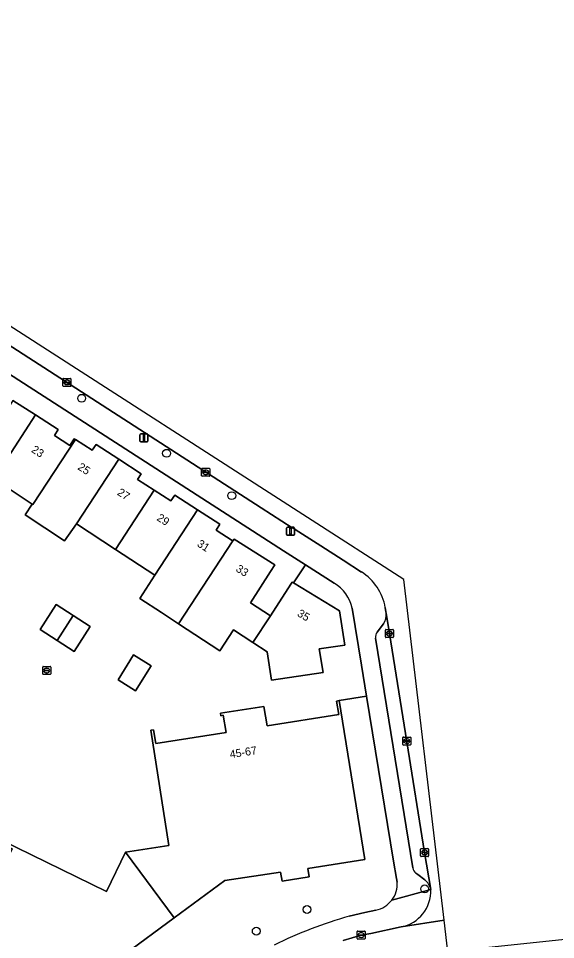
# Model space of a CAD drawing. Extents: x 159817 to 160765, y 380688 to 381638.
# Drawn here: x 160372.5 to 160439.6, y 381517.9 to 381633 of the extents above; entities that cross this region are included whole.
import ezdxf

# ---------------------------------------------------------------- set-up
doc = ezdxf.new("R2010")
doc.units = 0
for name, color, linetype in [('IMGEO_Boom', 7, 'Continuous'), ('IMGEO_Erf', 7, 'Continuous'), ('IMGEO_Groenvoorziening', 7, 'Continuous'), ('IMGEO_Kolk', 7, 'Continuous'), ('IMGEO_Lichtmast', 7, 'Continuous'), ('IMGEO_Muur', 7, 'Continuous'), ('IMGEO_Pand', 7, 'Continuous'), ('IMGEO_Pand_nummerreeks', 7, 'Continuous'), ('IMGEO_Parkeervlak_open', 7, 'Continuous'), ('IMGEO_Rijbaan_lokaal_gesloten', 7, 'Continuous'), ('IMGEO_Rijbaan_lokaal_open', 7, 'Continuous'), ('IMGEO_Voetpad_open', 7, 'Continuous')]:
    doc.layers.add(name, color=color, linetype=linetype)

msp = doc.modelspace()

# ---------------------------------------------------------------- linework, layer by layer
at = {"layer": 'IMGEO_Boom'}
for centre in [(160380.43, 381585.53), (160391.03, 381578.66), (160399.17, 381573.37), (160423.25, 381524.24), (160408.57, 381521.67), (160402.23, 381518.96)]:
    msp.add_circle(centre, 0.489, dxfattribs=at)
at = {"layer": 'IMGEO_Erf'}
for points in [[(160371.85, 381585.27), (160374.67, 381583.46), (160377.5, 381581.64), (160377.04, 381580.89), (160378.95, 381579.64), (160379.5, 381580.47), (160379.64, 381580.38), (160381.74, 381579.04), (160382.23, 381579.77), (160385.05, 381577.94), (160387.87, 381576.11), (160387.39, 381575.37), (160389.47, 381574.04), (160391.55, 381572.7), (160392.06, 381573.43), (160394.88, 381571.61), (160397.7, 381569.79), (160397.22, 381569.04), (160399.2, 381567.77), (160399.32, 381567.7), (160399.48, 381567.94), (160404.53, 381564.71), (160404.02, 381563.91), (160401.49, 381559.98), (160404, 381558.36), (160406.54, 381562.3), (160406.71, 381562.55), (160406.86, 381562.46), (160408.36, 381564.73), (160405.63, 381566.49), (160328, 381616.52)], [(160411.96, 381562.42), (160408.36, 381564.73), (160406.86, 381562.46), (160412.62, 381558.99), (160413.29, 381554.7), (160410.1, 381554.25), (160410.57, 381551.27), (160404.14, 381550.3), (160403.61, 381553.84), (160401.81, 381555.02), (160399.39, 381556.6), (160397.67, 381553.97), (160392.51, 381557.35), (160390.39, 381558.75), (160387.67, 381560.53), (160389.55, 381563.42), (160384.66, 381566.64), (160379.77, 381569.85), (160378.3, 381567.72), (160373.36, 381570.96), (160374.25, 381572.3), (160369.45, 381575.46)], [(160398.1, 381545.93), (160397.82, 381545.86), (160397.78, 381546.18), (160403.18, 381547.03), (160403.6, 381544.62), (160412.54, 381546.03), (160412.25, 381547.71), (160412.59, 381547.77), (160415.98, 381548.33), (160415.35, 381552.19), (160414.19, 381559.29)], [(160363.38, 381517.7), (160365.79, 381522.6), (160368.02, 381521.55), (160371.75, 381529.26), (160370.26, 381530.02), (160370.43, 381530.33), (160383.52, 381523.91), (160385.92, 381528.83), (160391.32, 381529.67), (160389.07, 381544.05), (160389.4, 381544.11), (160389.69, 381542.4), (160398.48, 381543.78), (160398.1, 381545.93)]]:
    msp.add_lwpolyline(points, dxfattribs=at)
for points in [[(160377.36, 381555.29), (160375.24, 381556.66), (160377.23, 381559.78), (160379.37, 381558.39), (160381.5, 381557.01), (160379.49, 381553.91)], [(160384.97, 381550.35), (160386.92, 381553.5), (160389.12, 381552.12), (160387.15, 381548.98)]]:
    msp.add_lwpolyline(points, close=True, dxfattribs=at)
msp.add_arc((160409.64, 381558.41), 4.63, 10.9422, 60.0536, dxfattribs=at)
at = {"layer": 'IMGEO_Groenvoorziening'}
for points in [[(160419.82, 381525.09), (160419.73, 381525.54), (160419.35, 381527.69), (160415.98, 381548.33), (160412.59, 381547.77), (160415.77, 381527.91), (160408.67, 381526.81), (160408.84, 381525.73), (160405.46, 381525.21), (160405.25, 381526.33), (160398.31, 381525.31), (160391.99, 381520.63), (160385.79, 381516.03), (160382.63, 381509.56), (160383.64, 381509.1), (160382.16, 381506.05), (160381.15, 381506.52), (160377.99, 381500.07), (160359.93, 381508.94), (160359.23, 381507.51), (160374.5, 381500), (160376.52, 381499.01), (160379.31, 381497.67)], [(160413.85, 381520.83), (160415.79, 381521.3), (160417.17, 381521.59)]]:
    msp.add_lwpolyline(points, dxfattribs=at)
for centre, radius, start, end in [((160416.49, 381524.85), 3.34, 322.9791, 4.1233), ((160416.49, 381524.85), 3.33, 281.7883, 322.9892), ((160427, 381472.78), 49.81, 105.3111, 116.8852)]:
    msp.add_arc(centre, radius, start, end, dxfattribs=at)
at = {"layer": 'IMGEO_Kolk'}
for p, q in [((160378.09, 381587.09), (160378.09, 381587.94)), ((160378.16, 381588.01), (160379.02, 381588.01)), ((160378.58, 381587.79), (160378.6, 381587.79)), ((160379.09, 381587.94), (160379.09, 381587.09)), ((160379.02, 381587.01), (160378.16, 381587.01)), ((160378.35, 381587.51), (160378.35, 381587.52)), ((160378.39, 381587.56), (160378.79, 381587.56)), ((160378.79, 381587.47), (160378.39, 381587.47)), ((160378.6, 381587.23), (160378.58, 381587.23)), ((160378.83, 381587.52), (160378.83, 381587.51)), ((160395.41, 381575.85), (160395.41, 381576.71)), ((160395.49, 381576.78), (160396.34, 381576.78)), ((160395.67, 381576.27), (160395.67, 381576.29)), ((160395.72, 381576.32), (160396.11, 381576.32)), ((160395.9, 381576.56), (160395.93, 381576.56)), ((160396.16, 381576.29), (160396.16, 381576.27)), ((160396.42, 381576.71), (160396.42, 381575.85)), ((160396.34, 381575.78), (160395.49, 381575.78)), ((160396.11, 381576.24), (160395.71, 381576.24)), ((160395.92, 381576), (160395.9, 381576)), ((160418.35, 381555.71), (160418.35, 381556.57)), ((160418.42, 381556.64), (160419.28, 381556.64)), ((160419.28, 381555.64), (160418.42, 381555.64)), ((160418.61, 381556.13), (160418.61, 381556.15)), ((160418.65, 381556.18), (160419.05, 381556.18)), ((160419.05, 381556.1), (160418.65, 381556.1)), ((160418.86, 381555.86), (160418.83, 381555.86)), ((160418.84, 381556.42), (160418.86, 381556.42)), ((160419.09, 381556.15), (160419.09, 381556.13)), ((160419.35, 381556.57), (160419.35, 381555.71)), ((160375.56, 381551.1), (160375.56, 381551.95)), ((160375.64, 381552.02), (160376.49, 381552.02)), ((160376.49, 381551.02), (160375.64, 381551.02)), ((160375.82, 381551.52), (160375.82, 381551.53)), ((160376.26, 381551.48), (160375.86, 381551.48)), ((160375.87, 381551.57), (160376.26, 381551.57)), ((160376.05, 381551.8), (160376.08, 381551.8)), ((160376.07, 381551.24), (160376.05, 381551.24)), ((160376.31, 381551.53), (160376.31, 381551.52)), ((160376.56, 381551.95), (160376.56, 381551.1)), ((160420.52, 381542.29), (160420.52, 381543.14)), ((160420.59, 381543.21), (160421.45, 381543.21)), ((160421.01, 381542.99), (160421.03, 381542.99)), ((160421.52, 381543.14), (160421.52, 381542.29)), ((160421.45, 381542.21), (160420.59, 381542.21)), ((160420.78, 381542.71), (160420.78, 381542.72)), ((160420.82, 381542.76), (160421.22, 381542.76)), ((160421.22, 381542.67), (160420.82, 381542.67)), ((160421.03, 381542.43), (160421.01, 381542.43)), ((160421.26, 381542.72), (160421.26, 381542.71)), ((160422.75, 381528.36), (160422.75, 381529.21)), ((160422.82, 381529.29), (160423.68, 381529.29)), ((160423.75, 381529.21), (160423.75, 381528.36)), ((160423.68, 381528.29), (160422.82, 381528.29)), ((160423.01, 381528.78), (160423.01, 381528.79)), ((160423.05, 381528.83), (160423.45, 381528.83)), ((160423.45, 381528.74), (160423.05, 381528.74)), ((160423.26, 381528.51), (160423.23, 381528.51)), ((160423.24, 381529.07), (160423.26, 381529.07)), ((160423.49, 381528.79), (160423.49, 381528.78)), ((160414.83, 381518.04), (160414.83, 381518.9)), ((160414.9, 381518.97), (160415.75, 381518.97)), ((160415.83, 381518.9), (160415.83, 381518.04)), ((160415.75, 381517.97), (160414.9, 381517.97)), ((160415.09, 381518.46), (160415.09, 381518.48)), ((160415.13, 381518.51), (160415.53, 381518.51)), ((160415.52, 381518.43), (160415.13, 381518.43)), ((160415.34, 381518.19), (160415.31, 381518.19)), ((160415.32, 381518.75), (160415.34, 381518.75)), ((160415.57, 381518.48), (160415.57, 381518.46))]:
    msp.add_line(p, q, dxfattribs=at)
for points in [[(160378.09, 381587.09), (160378.09, 381587.94)], [(160378.16, 381588.01), (160379.02, 381588.01)], [(160379.09, 381587.94), (160379.09, 381587.09)], [(160379.02, 381587.01), (160378.16, 381587.01)], [(160395.41, 381575.85), (160395.41, 381576.71)], [(160395.49, 381576.78), (160396.34, 381576.78)], [(160396.42, 381576.71), (160396.42, 381575.85)], [(160396.34, 381575.78), (160395.49, 381575.78)], [(160418.35, 381555.71), (160418.35, 381556.57)], [(160418.42, 381556.64), (160419.28, 381556.64)], [(160419.28, 381555.64), (160418.42, 381555.64)], [(160419.35, 381556.57), (160419.35, 381555.71)], [(160375.56, 381551.1), (160375.56, 381551.95)], [(160375.64, 381552.02), (160376.49, 381552.02)], [(160376.49, 381551.02), (160375.64, 381551.02)], [(160376.56, 381551.95), (160376.56, 381551.1)], [(160420.52, 381542.29), (160420.52, 381543.14)], [(160420.59, 381543.21), (160421.45, 381543.21)], [(160421.52, 381543.14), (160421.52, 381542.29)], [(160421.45, 381542.21), (160420.59, 381542.21)], [(160422.75, 381528.36), (160422.75, 381529.21)], [(160422.82, 381529.29), (160423.68, 381529.29)], [(160423.75, 381529.21), (160423.75, 381528.36)], [(160423.68, 381528.29), (160422.82, 381528.29)], [(160414.83, 381518.04), (160414.83, 381518.9)], [(160414.9, 381518.97), (160415.75, 381518.97)], [(160415.83, 381518.9), (160415.83, 381518.04)], [(160415.75, 381517.97), (160414.9, 381517.97)]]:
    msp.add_lwpolyline(points, dxfattribs=at)
for centre, radius, start, end in [((160378.17, 381587.94), 0.0765, 91.552, 178.448), ((160378.17, 381587.94), 0.0765, 91.552, 178.448), ((160379.01, 381587.94), 0.0765, 1.552, 88.448), ((160379.01, 381587.94), 0.0765, 1.552, 88.448), ((160378.17, 381587.09), 0.0765, 181.552, 268.448), ((160378.17, 381587.09), 0.0765, 181.552, 268.448), ((160378.39, 381587.52), 0.0403, 85.8775, 175.7526), ((160378.39, 381587.51), 0.0366, 178.938, 274.7102), ((160378.79, 381587.52), 0.0386, 1.7309, 96.639), ((160378.79, 381587.51), 0.043, 264.8664, 352.4533), ((160379.01, 381587.09), 0.0765, 271.552, 358.448), ((160379.01, 381587.09), 0.0765, 271.552, 358.448), ((160395.49, 381576.7), 0.0765, 91.552, 178.448), ((160395.49, 381576.7), 0.0765, 91.552, 178.448), ((160395.71, 381576.28), 0.0403, 85.8775, 175.7526), ((160396.12, 381576.28), 0.0386, 1.7309, 96.639), ((160396.34, 381576.7), 0.0765, 1.552, 88.448), ((160396.34, 381576.7), 0.0765, 1.552, 88.448), ((160395.49, 381575.86), 0.0765, 181.552, 268.448), ((160395.49, 381575.86), 0.0765, 181.552, 268.448), ((160395.71, 381576.27), 0.0366, 178.938, 274.7102), ((160396.11, 381576.28), 0.043, 264.8664, 352.4533), ((160396.34, 381575.86), 0.0765, 271.552, 358.448), ((160396.34, 381575.86), 0.0765, 271.552, 358.448), ((160418.43, 381556.57), 0.0765, 91.552, 178.448), ((160418.43, 381556.57), 0.0765, 91.552, 178.448), ((160418.43, 381555.72), 0.0765, 181.552, 268.448), ((160418.43, 381555.72), 0.0765, 181.552, 268.448), ((160418.65, 381556.14), 0.0403, 85.8775, 175.7526), ((160418.64, 381556.13), 0.0366, 178.938, 274.7102), ((160419.05, 381556.15), 0.0386, 1.7309, 96.639), ((160419.05, 381556.14), 0.043, 264.8664, 352.4533), ((160419.27, 381556.57), 0.0765, 1.552, 88.448), ((160419.27, 381556.57), 0.0765, 1.552, 88.448), ((160419.27, 381555.72), 0.0765, 271.552, 358.448), ((160419.27, 381555.72), 0.0765, 271.552, 358.448), ((160375.64, 381551.95), 0.0765, 91.552, 178.448), ((160375.64, 381551.95), 0.0765, 91.552, 178.448), ((160375.64, 381551.1), 0.0765, 181.552, 268.448), ((160375.64, 381551.1), 0.0765, 181.552, 268.448), ((160375.86, 381551.53), 0.0403, 85.8775, 175.7526), ((160375.86, 381551.52), 0.0366, 178.938, 274.7102), ((160376.27, 381551.53), 0.0386, 1.7309, 96.639), ((160376.26, 381551.52), 0.043, 264.8664, 352.4533), ((160376.49, 381551.95), 0.0765, 1.552, 88.448), ((160376.49, 381551.95), 0.0765, 1.552, 88.448), ((160376.49, 381551.1), 0.0765, 271.552, 358.448), ((160376.49, 381551.1), 0.0765, 271.552, 358.448), ((160420.6, 381543.14), 0.0765, 91.552, 178.448), ((160420.6, 381543.14), 0.0765, 91.552, 178.448), ((160421.44, 381543.14), 0.0765, 1.552, 88.448), ((160421.44, 381543.14), 0.0765, 1.552, 88.448), ((160420.6, 381542.29), 0.0765, 181.552, 268.448), ((160420.6, 381542.29), 0.0765, 181.552, 268.448), ((160420.82, 381542.72), 0.0403, 85.8775, 175.7526), ((160420.82, 381542.71), 0.0366, 178.938, 274.7102), ((160421.22, 381542.72), 0.0386, 1.7309, 96.639), ((160421.22, 381542.71), 0.043, 264.8664, 352.4533), ((160421.44, 381542.29), 0.0765, 271.552, 358.448), ((160421.44, 381542.29), 0.0765, 271.552, 358.448), ((160422.83, 381529.21), 0.0765, 91.552, 178.448), ((160422.83, 381529.21), 0.0765, 91.552, 178.448), ((160423.67, 381529.21), 0.0765, 1.552, 88.448), ((160423.67, 381529.21), 0.0765, 1.552, 88.448), ((160422.83, 381528.36), 0.0765, 181.552, 268.448), ((160422.83, 381528.36), 0.0765, 181.552, 268.448), ((160423.05, 381528.79), 0.0403, 85.8775, 175.7526), ((160423.04, 381528.78), 0.0366, 178.938, 274.7102), ((160423.45, 381528.79), 0.0386, 1.7309, 96.639), ((160423.45, 381528.79), 0.043, 264.8664, 352.4533), ((160423.67, 381528.36), 0.0765, 271.552, 358.448), ((160423.67, 381528.36), 0.0765, 271.552, 358.448), ((160414.9, 381518.9), 0.0765, 91.552, 178.448), ((160414.9, 381518.9), 0.0765, 91.552, 178.448), ((160415.75, 381518.9), 0.0765, 1.552, 88.448), ((160415.75, 381518.9), 0.0765, 1.552, 88.448), ((160414.9, 381518.05), 0.0765, 181.552, 268.448), ((160414.9, 381518.05), 0.0765, 181.552, 268.448), ((160415.13, 381518.47), 0.0403, 85.8775, 175.7526), ((160415.12, 381518.46), 0.0366, 178.938, 274.7102), ((160415.53, 381518.47), 0.043, 264.8664, 352.4533), ((160415.53, 381518.48), 0.0386, 1.7309, 96.639), ((160415.75, 381518.05), 0.0765, 271.552, 358.448), ((160415.75, 381518.05), 0.0765, 271.552, 358.448)]:
    msp.add_arc(centre, radius, start, end, dxfattribs=at)
for centre, major_axis, ratio, start_param, end_param in [((160378.58, 381587.51), (-0.387, 0.002), 0.722429, 4.712389, 7.853982), ((160378.6, 381587.51), (-0.39, 0.002), 0.717154, 1.570796, 4.712389), ((160395.9, 381576.28), (-0.387, 0.002), 0.722429, 4.712389, 7.853982), ((160395.93, 381576.28), (-0.39, 0.002), 0.717154, 1.570796, 4.712389), ((160418.84, 381556.14), (-0.387, 0.002), 0.722429, 4.712389, 7.853982), ((160418.86, 381556.14), (-0.39, 0.002), 0.717154, 1.570796, 4.712389), ((160376.05, 381551.52), (-0.387, 0.002), 0.722429, 4.712389, 7.853982), ((160376.07, 381551.52), (-0.39, 0.002), 0.717154, 1.570796, 4.712389), ((160421.01, 381542.71), (-0.387, 0.002), 0.722429, 4.712389, 7.853982), ((160421.03, 381542.71), (-0.39, 0.002), 0.717154, 1.570796, 4.712389), ((160423.24, 381528.79), (-0.387, 0.002), 0.722429, 4.712389, 7.853982), ((160423.26, 381528.79), (-0.39, 0.002), 0.717154, 1.570796, 4.712389), ((160415.31, 381518.47), (-0.387, 0.002), 0.722429, 4.712389, 7.853982), ((160415.34, 381518.47), (-0.39, 0.002), 0.717154, 1.570796, 4.712389)]:
    msp.add_ellipse(centre, major_axis=major_axis, ratio=ratio, start_param=start_param, end_param=end_param, dxfattribs=at)
at = {"layer": 'IMGEO_Lichtmast'}
for p, q in [((160387.71, 381580.18), (160387.71, 381580.98)), ((160387.71, 381580.98), (160387.71, 381580.18)), ((160387.81, 381581.08), (160388.6, 381581.08)), ((160388.6, 381581.08), (160387.81, 381581.08)), ((160388.7, 381580.98), (160388.7, 381580.18)), ((160388.7, 381580.18), (160388.7, 381580.98)), ((160388.6, 381580.08), (160387.81, 381580.08)), ((160387.81, 381580.08), (160388.6, 381580.08)), ((160406.12, 381569.42), (160406.91, 381569.42)), ((160406.91, 381569.42), (160406.12, 381569.42)), ((160406.02, 381568.52), (160406.02, 381569.32)), ((160406.02, 381569.32), (160406.02, 381568.52)), ((160406.91, 381568.42), (160406.12, 381568.42)), ((160406.12, 381568.42), (160406.91, 381568.42)), ((160407.01, 381569.32), (160407.01, 381568.52)), ((160407.01, 381568.52), (160407.01, 381569.32))]:
    msp.add_line(p, q, dxfattribs=at)
for points in [[(160388.13, 381580.96), (160388.28, 381580.96), (160388.28, 381580.21), (160388.13, 381580.21), (160388.13, 381580.96)], [(160406.44, 381569.29), (160406.59, 381569.29), (160406.59, 381568.54), (160406.44, 381568.54), (160406.44, 381569.29)]]:
    msp.add_lwpolyline(points, dxfattribs=at)
for centre, start, end in [((160387.81, 381580.98), 90, 180), ((160387.81, 381580.98), 90, 180), ((160388.6, 381580.98), 0, 90), ((160388.6, 381580.98), 360, 90), ((160387.81, 381580.18), 180, 270), ((160387.81, 381580.18), 180, 270), ((160388.6, 381580.18), 270, 0), ((160388.6, 381580.18), 270, 0), ((160406.12, 381569.32), 90, 180), ((160406.12, 381569.32), 90, 180), ((160406.91, 381569.32), 0, 90), ((160406.91, 381569.32), 360, 90), ((160406.12, 381568.52), 180, 270), ((160406.12, 381568.52), 180, 270), ((160406.91, 381568.52), 270, 0), ((160406.91, 381568.52), 270, 0)]:
    msp.add_arc(centre, 0.1, start, end, dxfattribs=at)
at = {"layer": 'IMGEO_Muur'}
msp.add_lwpolyline([(160384.97, 381550.35), (160387.15, 381548.98)], dxfattribs=at)
at = {"layer": 'IMGEO_Pand'}
for points in [[(160374.67, 381583.46), (160371.85, 381585.27), (160371.37, 381584.52), (160369.3, 381585.86), (160364.56, 381578.68), (160369.45, 381575.46)], [(160374.67, 381583.46), (160369.45, 381575.46), (160374.25, 381572.3), (160374.34, 381572.24), (160379.64, 381580.38), (160379.5, 381580.47), (160378.95, 381579.64), (160377.04, 381580.89), (160377.5, 381581.64)], [(160385.05, 381577.94), (160382.23, 381579.77), (160381.74, 381579.04), (160379.64, 381580.38), (160374.34, 381572.24), (160374.25, 381572.3), (160373.36, 381570.96), (160378.3, 381567.72), (160379.77, 381569.85)], [(160385.05, 381577.94), (160379.77, 381569.85), (160384.66, 381566.64), (160389.47, 381574.04), (160387.39, 381575.37), (160387.87, 381576.11)], [(160394.88, 381571.61), (160392.06, 381573.43), (160391.55, 381572.7), (160389.47, 381574.04), (160384.66, 381566.64), (160389.55, 381563.42)], [(160399.32, 381567.7), (160399.2, 381567.77), (160397.22, 381569.04), (160397.7, 381569.79), (160394.88, 381571.61), (160389.55, 381563.42), (160387.67, 381560.53), (160390.39, 381558.75), (160392.51, 381557.35)], [(160401.49, 381559.98), (160404.02, 381563.91), (160404.53, 381564.71), (160399.48, 381567.94), (160399.32, 381567.7), (160392.51, 381557.35), (160397.67, 381553.97), (160399.39, 381556.6), (160401.81, 381555.02), (160404, 381558.36)], [(160404, 381558.36), (160401.81, 381555.02), (160403.61, 381553.84), (160404.14, 381550.3), (160410.57, 381551.27), (160410.1, 381554.25), (160413.29, 381554.7), (160412.62, 381558.99), (160406.86, 381562.46), (160406.71, 381562.55), (160406.54, 381562.3)], [(160379.37, 381558.39), (160377.23, 381559.78), (160375.24, 381556.66), (160377.36, 381555.29)], [(160379.37, 381558.39), (160377.36, 381555.29), (160379.49, 381553.91), (160381.5, 381557.01)], [(160387.15, 381548.98), (160389.12, 381552.12), (160386.92, 381553.5), (160384.97, 381550.35)], [(160385.92, 381528.83), (160391.99, 381520.63), (160398.31, 381525.31), (160405.25, 381526.33), (160405.46, 381525.21), (160408.84, 381525.73), (160408.67, 381526.81), (160415.77, 381527.91), (160412.59, 381547.77), (160412.25, 381547.71), (160412.54, 381546.03), (160403.6, 381544.62), (160403.18, 381547.03), (160397.78, 381546.18), (160397.82, 381545.86), (160398.1, 381545.93), (160398.48, 381543.78), (160389.69, 381542.4), (160389.4, 381544.11), (160389.07, 381544.05), (160391.32, 381529.67)], [(160385.92, 381528.83), (160383.52, 381523.91), (160370.43, 381530.33), (160370.26, 381530.02), (160371.75, 381529.26), (160368.02, 381521.55), (160365.79, 381522.6), (160363.38, 381517.7), (160365.6, 381516.62), (160361.61, 381508.48), (160360.05, 381509.23), (160359.93, 381508.94), (160377.99, 381500.07), (160381.15, 381506.52), (160382.16, 381506.05), (160383.64, 381509.1), (160382.63, 381509.56), (160385.79, 381516.03), (160391.99, 381520.63)]]:
    msp.add_lwpolyline(points, close=True, dxfattribs=at)
at = {"layer": 'IMGEO_Parkeervlak_open'}
for points in [[(160424.02, 381524.15), (160423.25, 381528.79), (160421.04, 381542.63), (160418.85, 381556.14), (160418.44, 381558.7)], [(160418.1, 381557.34), (160417.31, 381556.3)], [(160417.13, 381555.58), (160421.78, 381526.88)], [(160422.16, 381526.2), (160422.4, 381526.02), (160423.27, 381525.37)]]:
    msp.add_lwpolyline(points, dxfattribs=at)
for centre, radius, start, end in [((160416.48, 381558.48), 1.98, 324.8704, 6.5832), ((160418, 381555.75), 0.884, 141.023, 191.201), ((160422.82, 381527.03), 1.06, 188.1733, 231.2431), ((160422.06, 381523.78), 1.99, 10.8752, 52.8807)]:
    msp.add_arc(centre, radius, start, end, dxfattribs=at)
at = {"layer": 'IMGEO_Rijbaan_lokaal_gesloten'}
for points in [[(160519.06, 381526.15), (160426.16, 381516.39), (160425.69, 381520.32)], [(160425.69, 381520.32), (160425.69, 381520.32), (160420.33, 381519.5), (160416.53, 381518.68), (160415.33, 381518.47), (160413.06, 381517.81)]]:
    msp.add_lwpolyline(points, dxfattribs=at)
at = {"layer": 'IMGEO_Rijbaan_lokaal_open'}
for points in [[(160425.69, 381520.32), (160420.65, 381562.91), (160360.48, 381601.62), (160336.29, 381617.43), (160314.49, 381631.67), (160313.2, 381629.69), (160315.7, 381628.07), (160321.4, 381624.35), (160330.52, 381618.53), (160333.71, 381616.47), (160334.95, 381615.66), (160338.09, 381613.63), (160402.86, 381571.86), (160406.73, 381569.35), (160407.09, 381569.12), (160410.29, 381567.09), (160413.07, 381565.29), (160415.35, 381563.82)], [(160418.33, 381559.38), (160418.42, 381558.86), (160418.44, 381558.7), (160418.85, 381556.14), (160421.04, 381542.63), (160423.25, 381528.79), (160424.02, 381524.15)], [(160420.33, 381519.5), (160425.69, 381520.32), (160425.69, 381520.32)]]:
    msp.add_lwpolyline(points, dxfattribs=at)
for centre, radius, start, end in [((160411.85, 381558.25), 6.59, 9.904, 57.8267), ((160419.45, 381523.98), 4.57, 281.0979, 2.1249)]:
    msp.add_arc(centre, radius, start, end, dxfattribs=at)
at = {"layer": 'IMGEO_Voetpad_open'}
for points in [[(160330.52, 381618.53), (160321.4, 381624.35), (160315.7, 381628.07), (160313.2, 381629.69), (160312.16, 381630.37), (160307.99, 381632.98), (160305.25, 381631.18), (160314.21, 381625.45), (160328, 381616.52), (160405.63, 381566.49), (160408.36, 381564.73), (160411.96, 381562.42)], [(160415.35, 381563.82), (160413.07, 381565.29), (160410.29, 381567.09), (160407.09, 381569.12), (160406.73, 381569.35), (160402.86, 381571.86), (160338.09, 381613.63), (160334.95, 381615.66), (160333.71, 381616.47), (160330.52, 381618.53)], [(160414.19, 381559.29), (160415.35, 381552.19), (160415.98, 381548.33), (160419.35, 381527.69), (160419.73, 381525.54), (160419.82, 381525.09)], [(160418.44, 381558.7), (160418.42, 381558.86), (160418.33, 381559.38)], [(160417.31, 381556.3), (160418.1, 381557.34)], [(160421.78, 381526.88), (160417.13, 381555.58)], [(160423.27, 381525.37), (160422.4, 381526.02), (160422.16, 381526.2)], [(160424.02, 381524.15), (160419.15, 381522.84)], [(160419.15, 381522.84), (160424.02, 381524.15)], [(160417.17, 381521.59), (160415.79, 381521.3), (160413.85, 381520.83)], [(160413.06, 381517.81), (160415.33, 381518.47), (160416.53, 381518.68), (160420.33, 381519.5)]]:
    msp.add_lwpolyline(points, dxfattribs=at)
for centre, radius, start, end in [((160411.85, 381558.25), 6.59, 9.904, 57.8267), ((160409.64, 381558.41), 4.63, 10.9422, 60.0536), ((160416.48, 381558.48), 1.98, 324.8704, 6.5832), ((160418, 381555.75), 0.884, 141.023, 191.201), ((160422.82, 381527.03), 1.06, 188.1733, 231.2431), ((160416.49, 381524.85), 3.34, 322.9791, 4.1233), ((160422.06, 381523.78), 1.99, 10.8752, 52.8807), ((160419.45, 381523.98), 4.57, 281.0979, 2.1249), ((160416.49, 381524.85), 3.33, 281.7883, 322.9892), ((160427, 381472.78), 49.81, 105.3111, 116.8852)]:
    msp.add_arc(centre, radius, start, end, dxfattribs=at)

# ---------------------------------------------------------------- texts
at = {"layer": 'IMGEO_Pand_nummerreeks'}
for s, rotation, p in [('23', 327.1788, (160374.06, 381578.88)), ('25', 327.2031, (160379.84, 381576.71)), ('27', 327.2031, (160384.78, 381573.53)), ('29', 327.2031, (160389.72, 381570.35)), ('31', 327.2039, (160394.75, 381567.11)), ('33', 327.2039, (160399.59, 381563.99)), ('35', 328.9253, (160407.26, 381558.39)), ('45-67', 9.0312, (160398.99, 381540.55))]:
    msp.add_text(s, height=1, rotation=rotation, dxfattribs=at).set_placement(p)

doc.saveas('drawing.dxf')
